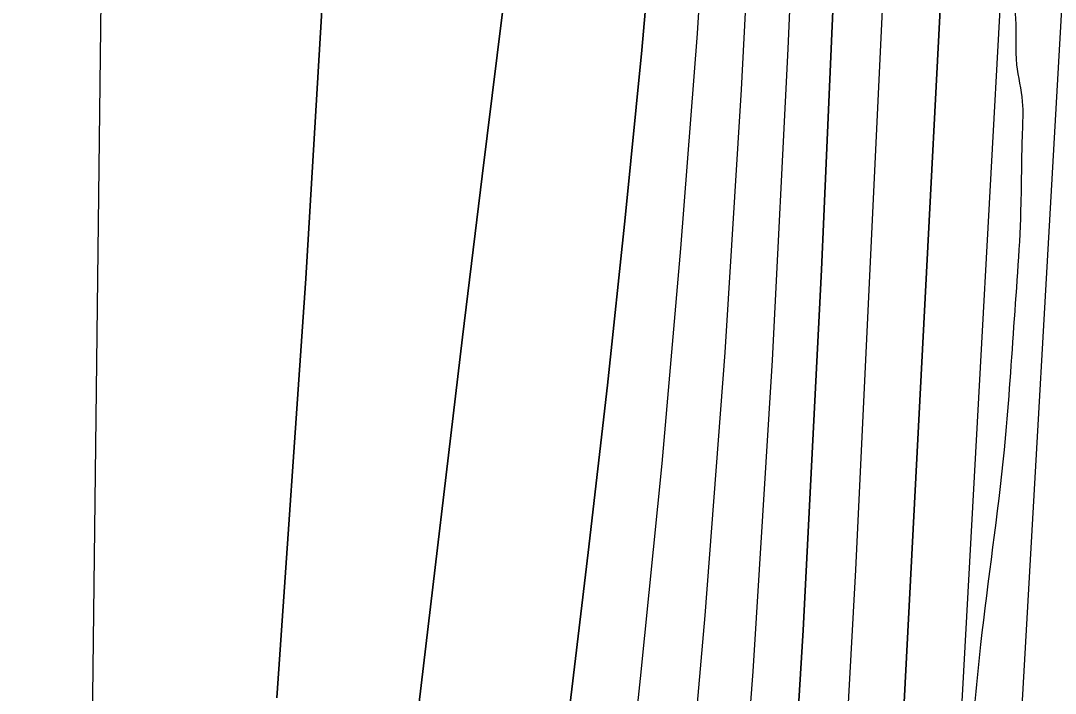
# Model space of a CAD drawing. Extents: x 3329297 to 3367176, y 649250 to 674653.
# Drawn here: x 3342482.9 to 3342831, y 663837.3 to 664063.5 of the extents above; entities that cross this region are included whole.
import ezdxf

# ---------------------------------------------------------------- set-up
doc = ezdxf.new("R2010")
doc.units = 0
for name, color, linetype in [('V-RIVR-EDGE', 7, 'Continuous'), ('V-TOPO-DPTH', 7, 'Continuous'), ('V-TOPO-MAJR', 7, 'Continuous'), ('V-TOPO-MINR', 7, 'Continuous'), ('V-TOPO-WATR', 7, 'Continuous')]:
    doc.layers.add(name, color=color, linetype=linetype)

msp = doc.modelspace()

# ---------------------------------------------------------------- linework, layer by layer
at = {"layer": 'V-RIVR-EDGE'}
msp.add_spline([(3340543.49, 660085.6), (3340562.91, 660098.74), (3340575.72, 660104.14), (3340585.05, 660109.54), (3340589.7, 660111.08), (3340590.86, 660109.14), (3340597.81, 660094.39), (3340601.29, 660093.99), (3340606.34, 660095.14), (3340606.73, 660097.08), (3340606.35, 660100.96), (3340599.79, 660112.22), (3340596.7, 660118.04), (3340597.48, 660121.14), (3340599.82, 660124.24), (3340602.92, 660125.78), (3340609.53, 660130.03), (3340610.7, 660133.13), (3340611.1, 660138.95), (3340614.21, 660141.66), (3340620.42, 660143.58), (3340627.02, 660148.22), (3340632.85, 660152.86), (3340639.85, 660158.27), (3340647.22, 660161.74), (3340655.76, 660164.43), (3340667.02, 660168.28), (3340677.11, 660172.14), (3340684.48, 660174.83), (3340692.65, 660181.79), (3340699.25, 660187.21), (3340702.75, 660189.14), (3340709.35, 660193), (3340717.5, 660197.63), (3340731.88, 660207.29), (3340748.19, 660216.56), (3340768.38, 660227.76), (3340779.25, 660232.38), (3340792.46, 660240.88), (3340805.67, 660251.71), (3340823.92, 660262.91), (3340832.07, 660265.6), (3340837.9, 660270.63), (3340847.24, 660280.69), (3340854.23, 660286.49), (3340861.21, 660286.47), (3340868.98, 660289.94), (3340876.75, 660296.13), (3340884.91, 660303.86), (3340891.52, 660310.44), (3340896.97, 660318.18), (3340903.58, 660325.15), (3340904.37, 660330.19), (3340904.76, 660334.45), (3340908.65, 660337.16), (3340912.53, 660339.47), (3340913.71, 660343.74), (3340916.83, 660351.87), (3340921.89, 660359.23), (3340933.17, 660372.77), (3340942.5, 660382.83), (3340944.45, 660389.03), (3340947.56, 660392.13), (3340951.45, 660394.45), (3340956.11, 660398.7), (3340965.45, 660409.54), (3340972.05, 660415.72), (3340980.21, 660421.13), (3340987.99, 660430.42), (3340991.89, 660439.33), (3340994.62, 660445.92), (3341001.24, 660456.76), (3341008.24, 660462.56), (3341019.5, 660469.12), (3341022.61, 660474.16), (3341027.28, 660478.02), (3341033.1, 660482.28), (3341044.37, 660491.55), (3341056.81, 660501.22), (3341062.25, 660506.25), (3341064.2, 660512.45), (3341069.26, 660518.25), (3341074.7, 660522.12), (3341079.75, 660525.21), (3341087.91, 660533.33), (3341094.52, 660540.29), (3341099.98, 660551.14), (3341101.93, 660558.5), (3341101.95, 660564.32), (3341101.95, 660566.26), (3341105.83, 660567.8), (3341107.39, 660570.9), (3341108.19, 660579.43), (3341109.36, 660581.36), (3341111.69, 660582.52), (3341116.35, 660584.06), (3341119.07, 660586.38), (3341131.9, 660599.92), (3341130.74, 660602.25), (3341129.58, 660604.58), (3341130.37, 660609.23), (3341131.15, 660611.56), (3341134.26, 660614.27), (3341139.7, 660619.29), (3341147.47, 660623.93), (3341155.25, 660632.44), (3341160.31, 660640.18), (3341161.87, 660646), (3341164.59, 660647.15), (3341171.96, 660648.3), (3341176.63, 660653.33), (3341185.57, 660661.45), (3341197.22, 660669.95), (3341202.65, 660670.72), (3341208.87, 660674.58), (3341212.76, 660681.16), (3341218.98, 660685.8), (3341223.63, 660686.56), (3341228.3, 660690.82), (3341239.56, 660696.61), (3341242.27, 660696.99), (3341247.7, 660695.04), (3341251.97, 660695.8), (3341254.69, 660699.67), (3341257.81, 660706.26), (3341265.19, 660713.61), (3341272.18, 660717.47), (3341278.78, 660719.39), (3341285.77, 660723.64), (3341288.11, 660727.12), (3341288.89, 660730.61), (3341291.61, 660733.32), (3341297.45, 660739.51), (3341303.67, 660745.31), (3341316.48, 660753.04), (3341337.85, 660770.05), (3341347.56, 660774.29), (3341351.82, 660771.95), (3341356.47, 660772.33), (3341359.2, 660775.81), (3341357.66, 660783.57), (3341359.22, 660785.51), (3341364.27, 660789.37), (3341367.76, 660789.75), (3341372.8, 660786.64), (3341377.44, 660784.3), (3341380.16, 660785.07), (3341385.21, 660787.38), (3341385.99, 660789.71), (3341386.78, 660796.68), (3341388.73, 660799.01), (3341390.67, 660800.94), (3341401.93, 660807.89), (3341425.62, 660820.63), (3341448.15, 660836.48), (3341459.42, 660845.76), (3341473.4, 660853.48), (3341492.82, 660866.23), (3341509.52, 660875.88), (3341528.94, 660885.92), (3341568.15, 660904.05), (3341576.69, 660906.74), (3341582.52, 660911.38), (3341589.12, 660916.4), (3341596.89, 660921.81), (3341605.05, 660926.06), (3341608.93, 660926.82), (3341613.19, 660926.43), (3341626, 660930.66), (3341639.2, 660936.45), (3341658.23, 660946.87), (3341680.75, 660960), (3341702.89, 660972.35), (3341720.75, 660981.23), (3341737.44, 660987), (3341750.26, 660995.89), (3341758.04, 661005.18), (3341780.97, 661024.51), (3341791.86, 661039.61), (3341805.08, 661053.54), (3341819.48, 661072.51), (3341836.2, 661091.08), (3341848.27, 661110.83), (3341856.83, 661123.6), (3341870.06, 661139.86), (3341888.33, 661157.26), (3341900, 661173.14), (3341908.96, 661187.46), (3341921.81, 661209.92), (3341929.99, 661226.19), (3341939.34, 661242.84), (3341942.06, 661244.78), (3341943.22, 661244), (3341944.75, 661235.85), (3341949.41, 661235.84), (3341954.45, 661237.76), (3341956.01, 661241.64), (3341951.37, 661243.98), (3341950.6, 661247.08), (3341951, 661251.35), (3341952.96, 661259.87), (3341955.7, 661272.28), (3341958.46, 661290.5), (3341960.82, 661303.29), (3341965.13, 661320.73), (3341976.06, 661348.62), (3341983.49, 661373.81), (3341990.92, 661399), (3341994.85, 661420.71), (3341995.66, 661433.89), (3341998.38, 661436.99), (3342001.09, 661436.2), (3342003.81, 661438.52), (3342004.21, 661443.95), (3342004.24, 661455.97), (3342002.71, 661461.41), (3342004.27, 661464.89), (3342009.32, 661471.47), (3342020.6, 661484.24), (3342033.83, 661502.05), (3342040.82, 661507.46), (3342045.88, 661513.27), (3342046.28, 661517.53), (3342044.36, 661524.52), (3342045.91, 661525.68), (3342047.07, 661525.67), (3342052.11, 661523.33), (3342053.28, 661524.49), (3342063.01, 661538.82), (3342071.18, 661551.21), (3342074.69, 661557.79), (3342082.47, 661570.18), (3342088.7, 661576.76), (3342099.58, 661588.37), (3342104.25, 661594.56), (3342110.49, 661608.51), (3342119.84, 661627.1), (3342128.4, 661637.93), (3342135.41, 661647.61), (3342140.08, 661653.81), (3342142.02, 661656.52), (3342148.26, 661668.91), (3342155.64, 661676.65), (3342159.16, 661685.17), (3342161.49, 661688.27), (3342166.54, 661690.97), (3342169.67, 661702.6), (3342177.46, 661716.54), (3342191.47, 661736.28), (3342210.14, 661760.28), (3342224.15, 661779.25), (3342232.33, 661792.41), (3342242.06, 661806.74), (3342247.51, 661815.25), (3342252.98, 661831.14), (3342263.11, 661850.51), (3342268.95, 661858.63), (3342277.12, 661872.96), (3342284.15, 661891.95), (3342293.11, 661908.21), (3342302.46, 661923.7), (3342310.25, 661939.2), (3342314.93, 661948.1), (3342327.38, 661965.91), (3342325.85, 661973.28), (3342327.41, 661977.55), (3342330.91, 661981.42), (3342336.35, 661986.44), (3342339.47, 661993.42), (3342342.6, 662003.88), (3342345.32, 662007.36), (3342350.38, 662013.17), (3342354.66, 662019.36), (3342356.61, 662025.56), (3342357.41, 662034.09), (3342360.53, 662039.12), (3342366.75, 662046.09), (3342373.76, 662059.65), (3342381.55, 662072.81), (3342385.46, 662085.6), (3342390.54, 662099.55), (3342396.37, 662107.29), (3342399.1, 662113.88), (3342402.61, 662121.62), (3342413.53, 662146.8), (3342430.7, 662189.03), (3342442, 662209.94), (3342453.7, 662236.67), (3342465, 662260.3), (3342466.58, 662269.6), (3342471.66, 662285.88), (3342476.34, 662295.95), (3342481, 662300.59), (3342482.95, 662305.24), (3342483.35, 662308.73), (3342487.64, 662319.19), (3342491.54, 662328.88), (3342501.68, 662348.63), (3342505.2, 662360.64), (3342509.11, 662375.76), (3342511.48, 662391.65), (3342513.82, 662399.01), (3342520.44, 662409.08), (3342525.9, 662421.48), (3342528.64, 662432.72), (3342531.41, 662453.26), (3342534.97, 662481.18), (3342536.95, 662497.46), (3342541.25, 662512.18), (3342547.49, 662526.13), (3342556.05, 662537.36), (3342563.04, 662544.32), (3342566.16, 662550.52), (3342570.46, 662564.47), (3342572.44, 662579.97), (3342576.33, 662585.39), (3342582.17, 662592.36), (3342585.68, 662602.43), (3342587.24, 662606.7), (3342589.97, 662610.95), (3342595.04, 662623.74), (3342596.62, 662635.37), (3342599.36, 662643.89), (3342600.14, 662647.38), (3342599.37, 662648.55), (3342596.66, 662651.66), (3342596.67, 662654.76), (3342598.61, 662657.47), (3342603.67, 662661.72), (3342609.9, 662671.79), (3342617.69, 662688.06), (3342629.78, 662713.24), (3342637.58, 662731.06), (3342640.7, 662739.58), (3342640.71, 662745.4), (3342640.35, 662754.7), (3342641.91, 662758.58), (3342645.02, 662761.67), (3342647.74, 662765.16), (3342646.25, 662787.27), (3342646.27, 662798.51), (3342641.69, 662824.89), (3342639.81, 662850.11), (3342639.08, 662868.72), (3342640.68, 662887.72), (3342641.51, 662909.05), (3342647.77, 662933.46), (3342652.44, 662937.33), (3342653.61, 662940.04), (3342648.96, 662945.09), (3342648.97, 662949.36), (3342652.49, 662957.88), (3342654.42, 662957.88), (3342659.08, 662957.87), (3342659.48, 662962.13), (3342659.51, 662974.54), (3342659.93, 662990.05), (3342664.63, 663007.88), (3342672.02, 663017.94), (3342675.92, 663022.98), (3342675.93, 663028.41), (3342675.95, 663036.94), (3342675.6, 663052.06), (3342676.41, 663065.25), (3342679.54, 663076.48), (3342687.74, 663099.34), (3342701.03, 663143.13), (3342700.66, 663147.79), (3342703.78, 663157.86), (3342713.54, 663181.88), (3342722.9, 663206.29), (3342727.59, 663218.3), (3342731.87, 663223.72), (3342732.27, 663230.31), (3342732.69, 663242.72), (3342732.71, 663249.31), (3342733.11, 663257.07), (3342739.75, 663275.67), (3342750.29, 663303.95), (3342759.67, 663332.24), (3342762.03, 663344.25), (3342764.01, 663362.86), (3342765.98, 663374.88), (3342766.38, 663378.37), (3342765.22, 663381.47), (3342765.62, 663384.57), (3342766.79, 663390.78), (3342769.92, 663398.91), (3342771.87, 663405.89), (3342776.95, 663418.29), (3342777.37, 663431.47), (3342779.34, 663445.04), (3342776.67, 663465.6), (3342775.96, 663489.26), (3342776.01, 663509.81), (3342772.92, 663515.25), (3342764.01, 663520.7), (3342756.65, 663521.88), (3342756.27, 663524.98), (3342757.44, 663528.86), (3342761.32, 663530.4), (3342772.57, 663528.82), (3342774.51, 663529.2), (3342775.68, 663532.69), (3342776.86, 663541.22), (3342775.41, 663580.39), (3342775.84, 663596.68), (3342776.26, 663611.41), (3342776.27, 663616.84), (3342776.69, 663627.7), (3342781.37, 663638.55), (3342786.13, 663683.52), (3342792.46, 663731.98), (3342794.87, 663765.71), (3342797.62, 663781.99), (3342805.94, 663853.72), (3342813.86, 663919.24), (3342817.07, 663960.72), (3342819.5, 664002.21), (3342819.94, 664025.87), (3342819.97, 664036.34), (3342818.06, 664048.75), (3342817.71, 664064.26), (3342816.41, 664076.7)], degree=3, dxfattribs=at)
at = {"layer": 'V-TOPO-DPTH'}
for points in [[(3342213.91, 666344.24), (3342248.03, 666262.65), (3342280.72, 666180.47), (3342312.47, 666097.91), (3342483.02, 665642.52), (3342485.21, 665636.51), (3342487.34, 665630.48), (3342489.35, 665624.41), (3342491.3, 665618.32), (3342634.58, 665157.16), (3342664.89, 665059.88), (3342695.3, 664962.62), (3342725.85, 664865.41), (3342756.5, 664768.24), (3342817.37, 664575.8), (3342817.87, 664573.91), (3342818.26, 664571.02), (3342818.28, 664568.1), (3342772.99, 663696.25)], [(3342162.24, 666335.77), (3342410.61, 665656.31), (3342418.95, 665633.05), (3342427.09, 665609.73), (3342434.94, 665586.3), (3342442.6, 665562.81), (3342703.31, 664745.72), (3342712.82, 664716.35), (3342722.51, 664687.04), (3342732.45, 664657.82), (3342742.57, 664628.66), (3342762.18, 664572.94), (3342762.76, 664571.81), (3342763.49, 664570.82), (3342765.55, 664569.42), (3342770.48, 664567.43), (3342773.46, 664565.47), (3342775.75, 664563.07), (3342776.99, 664559.99), (3342777.54, 664556.46), (3342752.36, 663979.79), (3342746.15, 663858.52), (3342738.73, 663737.33)], [(3342738.73, 663737.33), (3342746.15, 663858.52), (3342752.36, 663979.79), (3342777.54, 664556.46), (3342776.99, 664559.99), (3342775.75, 664563.07), (3342773.46, 664565.47), (3342770.48, 664567.43), (3342765.55, 664569.42), (3342763.49, 664570.82), (3342762.76, 664571.81), (3342762.18, 664572.94), (3342742.57, 664628.66), (3342732.45, 664657.82), (3342722.51, 664687.04), (3342712.82, 664716.35), (3342703.31, 664745.72), (3342442.6, 665562.81), (3342434.94, 665586.3), (3342427.09, 665609.73), (3342418.95, 665633.05), (3342410.61, 665656.31), (3342162.24, 666335.77)], [(3342705.43, 663775.19), (3342713.14, 663863.53), (3342719.95, 663951.92), (3342725.4, 664040.42), (3342729.94, 664128.97), (3342748.63, 664557.09), (3342748.64, 664558.74), (3342748.39, 664562.04), (3342747.77, 664565.3), (3342746.89, 664568.51), (3342746.37, 664570.09), (3342482.89, 665316.86)], [(3342705.43, 663775.19), (3342713.14, 663863.53), (3342719.95, 663951.92), (3342725.4, 664040.42), (3342729.94, 664128.97), (3342748.63, 664557.09), (3342748.64, 664558.74), (3342748.39, 664562.04), (3342747.77, 664565.3), (3342746.89, 664568.51), (3342746.37, 664570.09), (3342482.89, 665316.86)], [(3342533.63, 665071.06), (3342718.12, 664562.58), (3342719.25, 664558.48), (3342719.57, 664554.25), (3342707.58, 664279.66), (3342704.68, 664223.08), (3342701.19, 664166.55), (3342696.83, 664110.07), (3342691.89, 664053.64), (3342686.26, 663997.26), (3342680.31, 663940.92), (3342673.85, 663884.64), (3342667.06, 663828.39)], [(3342667.06, 663828.39), (3342673.85, 663884.64), (3342680.31, 663940.92), (3342686.26, 663997.26), (3342691.89, 664053.64), (3342696.83, 664110.07), (3342701.19, 664166.55), (3342704.68, 664223.08), (3342707.58, 664279.66), (3342719.57, 664554.25), (3342719.25, 664558.48), (3342718.12, 664562.58), (3342533.63, 665071.06)], [(3342603.34, 664781.48), (3342625.3, 664724.75), (3342647.05, 664667.95), (3342689.86, 664555.07), (3342690.02, 664554.63), (3342690.45, 664552.81), (3342690.52, 664551.89), (3342690.51, 664551.42), (3342685.25, 664430.81), (3342683.97, 664405.97), (3342682.44, 664381.15), (3342680.53, 664356.35), (3342678.36, 664331.58), (3342675.85, 664306.83), (3342673.15, 664282.1), (3342670.17, 664257.41), (3342666.99, 664232.74), (3342659.05, 664173.8), (3342651.89, 664119.66), (3342644.89, 664065.5), (3342638.14, 664011.31), (3342631.55, 663957.1), (3342616.8, 663833.33)], [(3342603.34, 664781.48), (3342625.3, 664724.75), (3342647.05, 664667.95), (3342689.86, 664555.07), (3342690.02, 664554.63), (3342690.45, 664552.81), (3342690.52, 664551.89), (3342690.51, 664551.42), (3342685.25, 664430.81), (3342683.97, 664405.97), (3342682.44, 664381.15), (3342680.53, 664356.35), (3342678.36, 664331.58), (3342675.85, 664306.83), (3342673.15, 664282.1), (3342670.17, 664257.41), (3342666.99, 664232.74), (3342659.05, 664173.8), (3342651.89, 664119.66), (3342644.89, 664065.5), (3342638.14, 664011.31), (3342631.55, 663957.1), (3342616.8, 663833.33)], [(3342569.11, 663835.86), (3342578.82, 663976.8), (3342587.22, 664117.83), (3342594.73, 664258.91), (3342606.5, 664501.06), (3342606.41, 664520.97), (3342604.95, 664540.71), (3342601.42, 664560.18), (3342596.51, 664579.48), (3342561.1, 664693.1), (3342536.78, 664768.86)], [(3342536.78, 664768.86), (3342561.1, 664693.1), (3342596.51, 664579.48), (3342601.42, 664560.18), (3342604.95, 664540.71), (3342606.41, 664520.97), (3342606.5, 664501.06), (3342594.73, 664258.91), (3342587.22, 664117.83), (3342578.82, 663976.8), (3342569.11, 663835.86)]]:
    msp.add_lwpolyline(points, dxfattribs=at)
at = {"layer": 'V-TOPO-MAJR'}
msp.add_lwpolyline([(3342499.49, 663200.43), (3342514.84, 664482.04), (3342514.16, 664505.02), (3342512.21, 664527.83), (3342508.37, 664550.41), (3342503.28, 664572.82), (3342448.74, 664773.43), (3342413.78, 664895.5), (3342376.64, 665016.87), (3342336.24, 665137.2), (3342293.66, 665256.83), (3342193.8, 665525.86), (3342193.46, 665526.77), (3342193.28, 665527.23), (3342193.11, 665527.68), (3342191.1, 665532.94), (3342189.91, 665536.02), (3342188.71, 665539.1), (3342187.49, 665542.17), (3342186.27, 665545.24), (3341820.92, 666452.1)], dxfattribs=at)
at = {"layer": 'V-TOPO-MINR'}
for points in [[(3342781.67, 663507.75), (3342840.16, 664572.02), (3342839.86, 664575.67), (3342839.73, 664576.18), (3342714.04, 664997.71), (3342681.72, 665105.22), (3342649.08, 665212.63), (3342615.94, 665319.89), (3342582.49, 665427.05), (3342527.81, 665600.81), (3342521.29, 665620.96), (3342514.57, 665641.05), (3342507.55, 665661.02), (3342500.32, 665680.93), (3342438.57, 665846.96), (3342399.38, 665949.45), (3342358.95, 666051.43), (3342316.65, 666152.66), (3342273.11, 666253.38), (3342138.95, 666556.06)], [(3342790.17, 663312.79), (3342862.06, 664575.94), (3342862.06, 664576.02), (3342862.06, 664576.17), (3342862.02, 664576.48), (3342862, 664576.56), (3342632.01, 665369.62), (3342618.1, 665417), (3342603.97, 665464.31), (3342589.53, 665511.54), (3342574.88, 665558.69), (3342567.67, 665581.62), (3342556.18, 665617.17), (3342544.32, 665652.59), (3342531.89, 665687.81), (3342519.08, 665722.9), (3342511.04, 665744.42), (3342493.52, 665790), (3342475.45, 665835.37), (3342456.57, 665880.4), (3342437.14, 665925.21), (3342160.51, 666547.74)], [(3342772.99, 663696.25), (3342818.28, 664568.1), (3342818.26, 664571.02), (3342817.87, 664573.91), (3342817.37, 664575.8), (3342756.5, 664768.24), (3342725.85, 664865.41), (3342695.3, 664962.62), (3342664.89, 665059.88), (3342634.58, 665157.16), (3342491.3, 665618.32), (3342489.35, 665624.41), (3342487.34, 665630.48), (3342485.21, 665636.51), (3342483.02, 665642.52), (3342312.47, 666097.91), (3342280.72, 666180.47), (3342248.03, 666262.65), (3342213.91, 666344.24)], [(3342683.73, 663770.19), (3342691.42, 663842.36), (3342698.66, 663914.59), (3342704.98, 663986.89), (3342710.56, 664059.25), (3342715.03, 664131.68), (3342718.75, 664204.17), (3342734.1, 664555.67), (3342734.11, 664557.03), (3342733.91, 664559.74), (3342733.4, 664562.41), (3342732.25, 664566.34), (3342446.55, 665368.48)], [(3342705.43, 663775.19), (3342713.14, 663863.53), (3342719.95, 663951.92), (3342725.4, 664040.42), (3342729.94, 664128.97), (3342748.63, 664557.09), (3342748.64, 664558.74), (3342748.39, 664562.04), (3342747.77, 664565.3), (3342746.89, 664568.51), (3342746.37, 664570.09), (3342482.89, 665316.86)], [(3342667.06, 663828.39), (3342673.85, 663884.64), (3342680.31, 663940.92), (3342686.26, 663997.26), (3342691.89, 664053.64), (3342696.83, 664110.07), (3342701.19, 664166.55), (3342704.68, 664223.08), (3342707.58, 664279.66), (3342719.57, 664554.25), (3342719.25, 664558.48), (3342718.12, 664562.58), (3342533.63, 665071.06)], [(3342756.89, 663752.76), (3342763.85, 663878.89), (3342796.44, 664564.17), (3342796.47, 664565.6), (3342796.29, 664568.44), (3342795.46, 664572.64), (3342795.03, 664574), (3342794.55, 664575.34), (3342767.79, 664643.05), (3342754.39, 664678.4), (3342741.65, 664713.99), (3342729.91, 664749.91), (3342718.84, 664786.06)], [(3342616.8, 663833.33), (3342631.55, 663957.1), (3342638.14, 664011.31), (3342644.89, 664065.5), (3342651.89, 664119.66), (3342659.05, 664173.8), (3342666.99, 664232.74), (3342670.17, 664257.41), (3342673.15, 664282.1), (3342675.85, 664306.83), (3342678.36, 664331.58), (3342680.53, 664356.35), (3342682.44, 664381.15), (3342683.97, 664405.97), (3342685.25, 664430.81), (3342690.51, 664551.42), (3342690.52, 664551.89), (3342690.45, 664552.81), (3342690.02, 664554.63), (3342689.86, 664555.07), (3342647.05, 664667.95), (3342625.3, 664724.75), (3342603.34, 664781.48)], [(3342721.3, 663740.03), (3342729.33, 663844.63), (3342735.77, 663949.34), (3342741.14, 664054.12), (3342763.13, 664557.83), (3342762.95, 664560.02), (3342761.46, 664563.98), (3342758.67, 664567.48), (3342756.3, 664571.3), (3342755.41, 664573.39), (3342681.43, 664782.34)], [(3342569.11, 663835.86), (3342578.82, 663976.8), (3342587.22, 664117.83), (3342594.73, 664258.91), (3342606.5, 664501.06), (3342606.41, 664520.97), (3342604.95, 664540.71), (3342601.42, 664560.18), (3342596.51, 664579.48), (3342561.1, 664693.1), (3342536.78, 664768.86)]]:
    msp.add_lwpolyline(points, dxfattribs=at)
at = {"layer": 'V-TOPO-WATR'}
msp.add_lwpolyline([(3342738.73, 663737.33), (3342746.15, 663858.52), (3342752.36, 663979.79), (3342777.54, 664556.46), (3342776.99, 664559.99), (3342775.75, 664563.07), (3342773.46, 664565.47), (3342770.48, 664567.43), (3342765.55, 664569.42), (3342763.49, 664570.82), (3342762.76, 664571.81), (3342762.18, 664572.94), (3342742.57, 664628.66), (3342732.45, 664657.82), (3342722.51, 664687.04), (3342712.82, 664716.35), (3342703.31, 664745.72), (3342442.6, 665562.81), (3342434.94, 665586.3), (3342427.09, 665609.73), (3342418.95, 665633.05), (3342410.61, 665656.31), (3342162.24, 666335.77)], dxfattribs=at)

doc.saveas('drawing.dxf')
